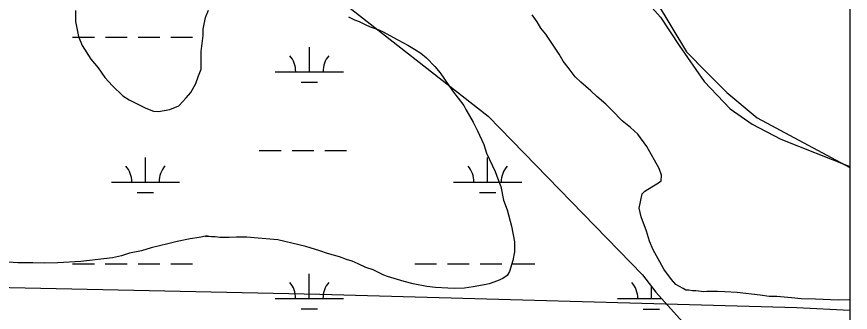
# Model space of a CAD drawing. Extents: x 3250478 to 3288318, y 788638 to 816472.
# Drawn here: x 3284850 to 3286073, y 797525 to 797959 of the extents above; entities that cross this region are included whole.
import ezdxf

# ---------------------------------------------------------------- set-up
doc = ezdxf.new("R2010")
doc.units = 0
for name, color, linetype in [('V-GRID-FRAM', 7, 'Continuous'), ('V-SITE-VEGE', 7, 'Continuous'), ('V-TOPO-SHOR', 7, 'Continuous'), ('V-UTIL-LINE', 7, 'Continuous'), ('V-WETL-SWMP', 7, 'Continuous')]:
    doc.layers.add(name, color=color, linetype=linetype)

msp = doc.modelspace()

# ---------------------------------------------------------------- linework, layer by layer
at = {"layer": 'V-GRID-FRAM'}
msp.add_lwpolyline([(3254649.6, 812209.1), (3286070.1, 812200), (3286072.7, 794013.5), (3254636.4, 794022.7), (3254649.6, 812209.1)], dxfattribs=at)
at = {"layer": 'V-SITE-VEGE'}
for p, q in [((3285763.7, 797992.2), (3285794.1, 797958.1)), ((3284936.3, 797967.7), (3284936.3, 797951.5)), ((3285126.8, 797957.2), (3285131.4, 797968.2)), ((3284936.3, 797951.5), (3284940.7, 797929.5)), ((3285123.5, 797940.4), (3285126.8, 797957.2)), ((3285336.4, 797958.6), (3285345.2, 797954)), ((3285345.2, 797954), (3285352.3, 797951.6)), ((3285352.3, 797951.6), (3285361, 797947)), ((3285613.2, 797951.3), (3285605.9, 797961.3)), ((3285618.9, 797941.7), (3285613.2, 797951.3)), ((3285794.1, 797958.1), (3285821.7, 797916.4)), ((3285123.3, 797931.2), (3285123.5, 797940.4)), ((3285361, 797947), (3285368.2, 797943.9)), ((3285368.2, 797943.9), (3285378.5, 797940.5)), ((3285378.5, 797940.5), (3285386.2, 797936.9)), ((3285626.2, 797932.8), (3285618.9, 797941.7)), ((3284940.7, 797929.5), (3284946, 797916.2)), ((3285120.2, 797907.3), (3285123.3, 797931.2)), ((3285386.2, 797936.9), (3285408.7, 797924.6)), ((3285635.8, 797918.4), (3285626.2, 797932.8)), ((3284946, 797916.2), (3284958.5, 797896.5)), ((3285408.7, 797924.6), (3285423.5, 797917)), ((3285423.5, 797917), (3285433.4, 797910.8)), ((3285645.4, 797903.6), (3285635.8, 797918.4)), ((3285821.7, 797916.4), (3285858.3, 797863.7)), ((3285120.5, 797897.6), (3285120.2, 797907.3)), ((3285433.4, 797910.8), (3285442.8, 797905.1)), ((3285442.8, 797905.1), (3285451.1, 797898.3)), ((3285651.7, 797893.5), (3285645.4, 797903.6)), ((3284958.5, 797896.5), (3284969.1, 797883.4)), ((3285120.4, 797881.4), (3285120.5, 797897.6)), ((3285451.1, 797898.3), (3285463.4, 797885.7)), ((3285659, 797884), (3285651.7, 797893.5)), ((3284969.1, 797883.4), (3284979.3, 797869.6)), ((3285116.4, 797871.6), (3285120.4, 797881.4)), ((3285463.4, 797885.7), (3285471.2, 797876.2)), ((3285471.2, 797876.2), (3285489.3, 797849.8)), ((3285669.1, 797870.3), (3285659, 797884)), ((3284979.3, 797869.6), (3284990.4, 797857)), ((3285112.4, 797860.6), (3285116.4, 797871.6)), ((3285677.4, 797862.4), (3285669.1, 797870.3)), ((3284990.4, 797857), (3285005.5, 797842.3)), ((3285105.3, 797847.5), (3285112.4, 797860.6)), ((3285691.9, 797849.9), (3285677.4, 797862.4)), ((3285858.3, 797863.7), (3285896.5, 797823.3)), ((3285005.5, 797842.3), (3285014.8, 797836.6)), ((3285087.5, 797828), (3285098.5, 797839.7)), ((3285098.5, 797839.7), (3285105.3, 797847.5)), ((3285489.3, 797849.8), (3285505.6, 797828.1)), ((3285700.8, 797841.5), (3285691.9, 797849.9)), ((3285714.1, 797830), (3285700.8, 797841.5)), ((3285014.8, 797836.6), (3285039.5, 797824.4)), ((3285074.7, 797822.2), (3285087.5, 797828)), ((3285505.6, 797828.1), (3285508.5, 797822.3)), ((3285723.5, 797821.1), (3285714.1, 797830)), ((3285039.5, 797824.4), (3285050.4, 797819.9)), ((3285050.4, 797819.9), (3285058, 797819.6)), ((3285058, 797819.6), (3285074.7, 797822.2)), ((3285508.5, 797822.3), (3285519.3, 797803.7)), ((3285738, 797805.9), (3285723.5, 797821.1)), ((3285896.5, 797823.3), (3285928.6, 797800.9)), ((3285519.3, 797803.7), (3285525.6, 797790.9)), ((3285750.2, 797796), (3285738, 797805.9)), ((3285525.6, 797790.9), (3285534.9, 797771.2)), ((3285760.8, 797786.1), (3285750.2, 797796)), ((3285928.6, 797800.9), (3285970.9, 797778.8)), ((3285774.3, 797768.1), (3285760.8, 797786.1)), ((3285970.9, 797778.8), (3286072.2, 797738.9)), ((3285534.9, 797771.2), (3285539, 797758.3)), ((3285792.5, 797735.7), (3285774.3, 797768.1)), ((3285539, 797758.3), (3285547.1, 797740.8)), ((3285547.1, 797740.8), (3285551.7, 797731.2)), ((3285551.7, 797731.2), (3285555.8, 797720.5)), ((3285795.5, 797726), (3285792.5, 797735.7)), ((3286072.2, 797738.9), (3286072.2, 797543.1)), ((3285555.8, 797720.5), (3285559.9, 797709.3)), ((3285791.5, 797714.6), (3285795.2, 797717.9)), ((3285795.2, 797717.9), (3285795.5, 797726)), ((3285559.9, 797709.3), (3285563.8, 797689.4)), ((3285771.4, 797702.6), (3285781.4, 797708.9)), ((3285781.4, 797708.9), (3285791.5, 797714.6)), ((3285762.9, 797677.5), (3285767.2, 797698.7)), ((3285767.2, 797698.7), (3285771.4, 797702.6)), ((3285563.8, 797689.4), (3285569.1, 797675)), ((3285569.1, 797675), (3285575.7, 797651.4)), ((3285766, 797664.7), (3285762.9, 797677.5)), ((3285773.7, 797643.8), (3285766, 797664.7)), ((3285575.7, 797651.4), (3285580.2, 797628.3)), ((3285104.1, 797632.4), (3285085.3, 797628.6)), ((3285117.6, 797634.4), (3285104.1, 797632.4)), ((3285129.4, 797637), (3285117.6, 797634.4)), ((3285126.7, 797635.8), (3285129.4, 797637)), ((3285132.1, 797636), (3285126.7, 797635.8)), ((3285135.4, 797635.5), (3285132.1, 797636)), ((3285140.8, 797635.7), (3285135.4, 797635.5)), ((3285147.8, 797634.8), (3285140.8, 797635.7)), ((3285161.3, 797634.7), (3285147.8, 797634.8)), ((3285172.1, 797635), (3285161.3, 797634.7)), ((3285187.3, 797634.9), (3285172.1, 797635)), ((3285198.1, 797634.1), (3285187.3, 797634.9)), ((3285232.8, 797630.9), (3285198.1, 797634.1)), ((3285777.9, 797629.4), (3285773.7, 797643.8)), ((3285071.4, 797625.5), (3285047.3, 797619.4)), ((3285085.3, 797628.6), (3285071.4, 797625.5)), ((3285274.1, 797621.3), (3285232.8, 797630.9)), ((3285294.3, 797614.9), (3285274.1, 797621.3)), ((3285580.2, 797628.3), (3285580.1, 797613.7)), ((3285783.7, 797616.6), (3285777.9, 797629.4)), ((3285003.8, 797607.8), (3284990.4, 797604.7)), ((3285015.1, 797611.4), (3285003.8, 797607.8)), ((3285032.8, 797615.2), (3285015.1, 797611.4)), ((3285047.3, 797619.4), (3285032.8, 797615.2)), ((3285305.7, 797610.9), (3285294.3, 797614.9)), ((3285323.2, 797606), (3285305.7, 797610.9)), ((3285580.1, 797613.7), (3285577.8, 797600.7)), ((3285793.4, 797599), (3285783.7, 797616.6)), ((3284851.3, 797597.3), (3284837.7, 797598.5)), ((3284873.4, 797597.4), (3284851.3, 797597.3)), ((3284891.3, 797596.9), (3284873.4, 797597.4)), ((3284910.2, 797597.4), (3284891.3, 797596.9)), ((3284944.1, 797599.5), (3284910.2, 797597.4)), ((3284990.4, 797604.7), (3284944.1, 797599.5)), ((3285333.5, 797602.5), (3285323.2, 797606)), ((3285341.7, 797599.6), (3285333.5, 797602.5)), ((3285350.5, 797596), (3285341.7, 797599.6)), ((3285362, 797590.4), (3285350.5, 797596)), ((3285577.8, 797600.7), (3285572.9, 797584.9)), ((3285799.1, 797587.9), (3285793.4, 797599)), ((3285372.9, 797587), (3285362, 797590.4)), ((3285388.3, 797579.3), (3285372.9, 797587)), ((3285572.9, 797584.9), (3285569.3, 797578.8)), ((3285810.4, 797573.1), (3285799.1, 797587.9)), ((3285393.7, 797577.3), (3285388.3, 797579.3)), ((3285418.3, 797570), (3285393.7, 797577.3)), ((3285554.9, 797570.8), (3285543.1, 797566.7)), ((3285562.9, 797574.3), (3285554.9, 797570.8)), ((3285569.3, 797578.8), (3285562.9, 797574.3)), ((3285816.5, 797565.7), (3285810.4, 797573.1)), ((3285431.3, 797566.6), (3285418.3, 797570)), ((3285451.4, 797562.9), (3285431.3, 797566.6)), ((3285464.4, 797561.1), (3285451.4, 797562.9)), ((3285482.3, 797560), (3285464.4, 797561.1)), ((3285492, 797559.8), (3285482.3, 797560)), ((3285506.6, 797560.2), (3285492, 797559.8)), ((3285519.5, 797562.2), (3285506.6, 797560.2)), ((3285538.3, 797565.5), (3285519.5, 797562.2)), ((3285543.1, 797566.7), (3285538.3, 797565.5)), ((3285827.5, 797559.5), (3285816.5, 797565.7)), ((3285831.4, 797557.5), (3285827.5, 797559.5)), ((3285835.7, 797557.1), (3285831.4, 797557.5)), ((3285841.1, 797556.2), (3285835.7, 797557.1)), ((3285846, 797556.3), (3285841.1, 797556.2)), ((3285857.9, 797555), (3285846, 797556.3)), ((3285862.2, 797555.2), (3285857.9, 797555)), ((3285877.9, 797555.1), (3285862.2, 797555.2)), ((3285888.7, 797554.9), (3285877.9, 797555.1)), ((3285906.6, 797553.8), (3285888.7, 797554.9)), ((3285940.7, 797550), (3285906.6, 797553.8)), ((3285953.7, 797548.2), (3285940.7, 797550)), ((3285965.1, 797548), (3285953.7, 797548.2)), ((3285986.2, 797545.9), (3285965.1, 797548)), ((3286000.8, 797544.7), (3285986.2, 797545.9)), ((3286021.4, 797544.3), (3286000.8, 797544.7)), ((3286054.9, 797542.6), (3286021.4, 797544.3)), ((3286071.7, 797543.1), (3286054.9, 797542.6)), ((3286072.2, 797543.1), (3286071.7, 797543.1))]:
    msp.add_line(p, q, dxfattribs=at)
at = {"layer": 'V-TOPO-SHOR'}
msp.add_lwpolyline([(3285787.8, 797980.9), (3285832.3, 797906.8), (3285861.9, 797877.1), (3285891.6, 797847.5), (3285936, 797810.4), (3286072.2, 797737.1)], dxfattribs=at)
at = {"layer": 'V-UTIL-LINE'}
msp.add_lwpolyline([(3283387.4, 797585.9), (3284452.3, 797569.3), (3285294.4, 797551.3), (3285994.3, 797531.9), (3286072.2, 797528.1)], dxfattribs=at)
at = {"layer": 'V-WETL-SWMP'}
for p, q in [((3285313.4, 797991.4), (3285541.5, 797812.6)), ((3284931.9, 797928.7), (3284963.9, 797928.6)), ((3284979.9, 797928.6), (3285011.9, 797928.6)), ((3285027.9, 797928.6), (3285059.9, 797928.6)), ((3285075.9, 797928.6), (3285107.9, 797928.6)), ((3285279.2, 797877.8), (3285279.2, 797913.8)), ((3285229.2, 797877.8), (3285329.2, 797877.8)), ((3285267.2, 797862.4), (3285291.2, 797862.4)), ((3285541.5, 797812.6), (3285767.9, 797579.7)), ((3285205.7, 797762.4), (3285237.7, 797762.4)), ((3285253.7, 797762.4), (3285285.7, 797762.4)), ((3285301.7, 797762.4), (3285333.7, 797762.4)), ((3285038.7, 797716), (3285038.7, 797752)), ((3285540.6, 797715.9), (3285540.6, 797751.9)), ((3284988.7, 797716), (3285088.7, 797716)), ((3285490.6, 797715.9), (3285590.6, 797715.9)), ((3285026.7, 797700.6), (3285050.7, 797700.6)), ((3285528.6, 797700.4), (3285552.6, 797700.4)), ((3284931.8, 797596), (3284963.8, 797596)), ((3284979.8, 797596), (3285011.8, 797596)), ((3285027.8, 797596), (3285059.8, 797595.9)), ((3285075.8, 797595.9), (3285107.8, 797595.9)), ((3285433.7, 797595.8), (3285465.7, 797595.8)), ((3285481.7, 797595.8), (3285513.7, 797595.8)), ((3285529.7, 797595.8), (3285561.7, 797595.8)), ((3285577.7, 797595.8), (3285609.7, 797595.8)), ((3285279.1, 797545.1), (3285279.1, 797581.1)), ((3285767.9, 797579.7), (3285787.6, 797554.5)), ((3285781, 797545), (3285781, 797562.9)), ((3285787.6, 797554.5), (3285882.1, 797449)), ((3285229.1, 797545.2), (3285329.1, 797545.1)), ((3285731, 797545), (3285796.1, 797545)), ((3285267.1, 797529.7), (3285291.1, 797529.7)), ((3285769, 797529.6), (3285793, 797529.6))]:
    msp.add_line(p, q, dxfattribs=at)
for centre, start, end in [((3285223.9, 797878.3), 359.2115, 40.7552), ((3285334.4, 797878.3), 139.2115, 180.7552), ((3284983.4, 797716.5), 359.2115, 40.7552), ((3285093.9, 797716.5), 139.2115, 180.7552), ((3285485.3, 797716.4), 359.2115, 40.7552), ((3285595.8, 797716.3), 139.2115, 180.7552), ((3285223.8, 797545.6), 359.2115, 40.7552), ((3285334.3, 797545.6), 139.2115, 180.7552), ((3285725.7, 797545.5), 359.2115, 40.7552)]:
    msp.add_arc(centre, 35.2, start, end, dxfattribs=at)

doc.saveas('drawing.dxf')
